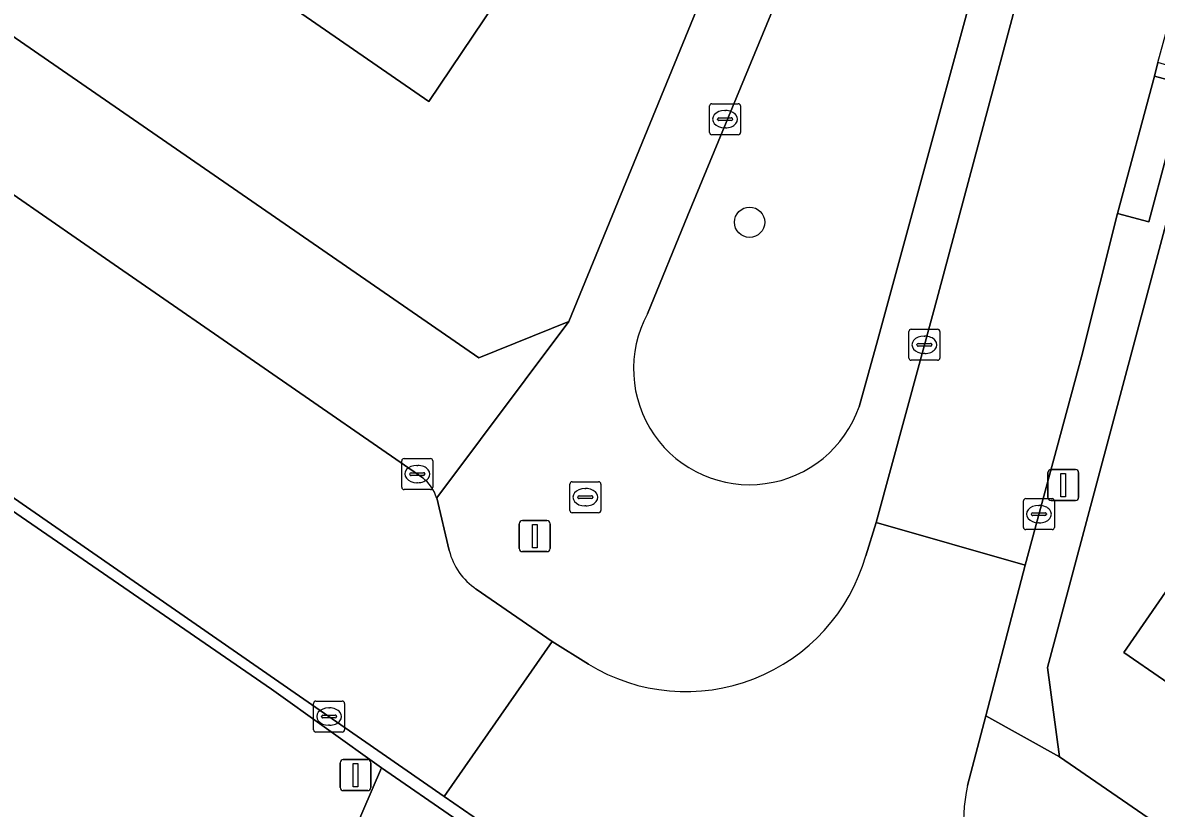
# Model space of a CAD drawing. Extents: x 162803 to 163818, y 381639 to 382475.
# Drawn here: x 163298.83 to 163335.38, y 381876.76 to 381902.11 of the extents above; entities that cross this region are included whole.
import ezdxf

# ---------------------------------------------------------------- set-up
doc = ezdxf.new("R2010")
doc.units = 0
for name, color, linetype in [('IMGEO_Boom', 7, 'Continuous'), ('IMGEO_Brandkraan', 7, 'Continuous'), ('IMGEO_Erf', 7, 'Continuous'), ('IMGEO_Groenvoorziening', 7, 'Continuous'), ('IMGEO_Kolk', 7, 'Continuous'), ('IMGEO_Lichtmast', 7, 'Continuous'), ('IMGEO_Pand', 7, 'Continuous'), ('IMGEO_Rijbaan_lokaal_gesloten', 7, 'Continuous'), ('IMGEO_Rijbaan_lokaal_open', 7, 'Continuous'), ('IMGEO_Verkeersbordpaal', 7, 'Continuous'), ('IMGEO_Voetpad_gesloten', 7, 'Continuous'), ('IMGEO_Voetpad_open', 7, 'Continuous')]:
    doc.layers.add(name, color=color, linetype=linetype)

msp = doc.modelspace()

# ---------------------------------------------------------------- linework, layer by layer
at = {"layer": 'IMGEO_Boom'}
msp.add_circle((163322.268, 381895.666), 0.489, dxfattribs=at)
at = {"layer": 'IMGEO_Brandkraan'}
for p, q in [((163316.473, 381886.368), (163316.473, 381887.22)), ((163316.548, 381887.294), (163317.4, 381887.294)), ((163316.961, 381887.074), (163316.986, 381887.074)), ((163317.474, 381887.22), (163317.474, 381886.368)), ((163316.732, 381886.788), (163316.732, 381886.8)), ((163317.17, 381886.751), (163316.772, 381886.751)), ((163316.775, 381886.837), (163317.173, 381886.837)), ((163317.216, 381886.8), (163317.216, 381886.788)), ((163317.4, 381886.294), (163316.548, 381886.294)), ((163316.984, 381886.514), (163316.959, 381886.514))]:
    msp.add_line(p, q, dxfattribs=at)
for points in [[(163316.473, 381886.368), (163316.473, 381887.22)], [(163316.548, 381887.294), (163317.4, 381887.294)], [(163317.474, 381887.22), (163317.474, 381886.368)], [(163317.4, 381886.294), (163316.548, 381886.294)]]:
    msp.add_lwpolyline(points, dxfattribs=at)
for centre, radius, start, end in [((163316.55, 381887.218), 0.0765, 91.552, 178.448), ((163316.55, 381887.218), 0.0765, 91.552, 178.448), ((163317.398, 381887.218), 0.0765, 1.552, 88.448), ((163317.398, 381887.218), 0.0765, 1.552, 88.448), ((163316.772, 381886.797), 0.0403, 85.8775, 175.7526), ((163316.769, 381886.787), 0.0366, 178.938, 274.7102), ((163317.173, 381886.794), 0.043, 264.8664, 352.4533), ((163317.177, 381886.799), 0.0386, 1.7309, 96.639), ((163316.55, 381886.37), 0.0765, 181.552, 268.448), ((163316.55, 381886.37), 0.0765, 181.552, 268.448), ((163317.398, 381886.37), 0.0765, 271.552, 358.448), ((163317.398, 381886.37), 0.0765, 271.552, 358.448)]:
    msp.add_arc(centre, radius, start, end, dxfattribs=at)
for centre, major_axis, ratio, start_param, end_param in [((163316.96, 381886.794), (-0.387, 0.002), 0.722429, 4.712389, 7.853982), ((163316.985, 381886.794), (-0.39, 0.002), 0.717154, 1.570796, 4.712389)]:
    msp.add_ellipse(centre, major_axis=major_axis, ratio=ratio, start_param=start_param, end_param=end_param, dxfattribs=at)
at = {"layer": 'IMGEO_Erf'}
for points in [[(163306.42, 381922.605), (163302.91, 381925.033), (163304.283, 381927.018), (163296.762, 381932.249), (163296.673, 381932.282), (163291.676, 381934.146), (163284.175, 381936.467), (163283.558, 381934.136), (163279.55, 381935.197), (163275.54, 381936.258), (163276.157, 381938.589), (163265.939, 381941.198), (163262.719, 381928.933), (163262.737, 381927.272), (163262.993, 381926.715), (163263.886, 381925.565), (163279.163, 381915.031), (163284.116, 381911.615), (163313.54, 381891.287), (163316.437, 381892.468), (163324.747, 381912.749), (163311.302, 381922.163), (163309.929, 381920.178)], [(163311.057, 381914.819), (163313.615, 381918.52), (163318.955, 381914.83), (163321.613, 381912.993), (163319.046, 381909.279), (163318.645, 381909.556), (163311.926, 381899.566), (163306.613, 381903.239), (163309.457, 381907.353), (163311.314, 381910.04), (163313.092, 381908.811), (163315.245, 381911.924)], [(163355.208, 381890.754), (163353.733, 381888.558), (163348.342, 381891.147), (163347.932, 381890.252), (163339.179, 381894.263), (163340.753, 381897.698), (163336.733, 381899.497), (163331.869, 381881.301), (163332.261, 381878.421), (163347.412, 381867.982), (163352.273, 381864.631), (163367.375, 381854.204), (163370.544, 381852.016), (163373.793, 381852.764), (163382.117, 381871.898), (163378.861, 381874.472), (163377.415, 381872.499), (163374.07, 381874.952), (163370.723, 381877.405), (163372.169, 381879.378)]]:
    msp.add_lwpolyline(points, close=True, dxfattribs=at)
msp.add_lwpolyline([(163344.45, 381874.815), (163339.455, 381878.257), (163334.335, 381881.785), (163338.961, 381888.5), (163340.075, 381890.117), (163345.195, 381886.59), (163345.537, 381887.087), (163348.106, 381885.317), (163346.743, 381883.137), (163349.076, 381881.53), (163353.815, 381878.265), (163358.268, 381884.728), (163361.07, 381882.798), (163363.841, 381880.888), (163359.355, 381874.377)], dxfattribs=at)
at = {"layer": 'IMGEO_Groenvoorziening'}
for points in [[(163330.776, 381907.94), (163325.963, 381909.657), (163320.28, 381895.893), (163318.976, 381892.714)], [(163325.799, 381889.715), (163326.399, 381891.882), (163330.776, 381907.94)], [(163305.876, 381866.829), (163308.631, 381873.943), (163310.399, 381878.067), (163306.85, 381880.597), (163294.84, 381888.868), (163276.348, 381901.602), (163269.21, 381890.392), (163304.295, 381866.201)]]:
    msp.add_lwpolyline(points, dxfattribs=at)
msp.add_arc((163322.265, 381890.936), 3.739, 151.6058, 340.9392, dxfattribs=at)
at = {"layer": 'IMGEO_Kolk'}
for p, q in [((163321.052, 381899.492), (163321.904, 381899.492)), ((163320.977, 381898.566), (163320.977, 381899.418)), ((163321.465, 381899.272), (163321.49, 381899.272)), ((163321.978, 381899.418), (163321.978, 381898.566)), ((163321.236, 381898.986), (163321.236, 381898.998)), ((163321.674, 381898.949), (163321.276, 381898.949)), ((163321.279, 381899.035), (163321.677, 381899.035)), ((163321.488, 381898.712), (163321.463, 381898.712)), ((163321.72, 381898.998), (163321.72, 381898.986)), ((163321.904, 381898.492), (163321.052, 381898.492)), ((163327.404, 381891.286), (163327.404, 381892.138)), ((163327.479, 381892.212), (163328.331, 381892.212)), ((163328.405, 381892.138), (163328.405, 381891.286)), ((163327.892, 381891.992), (163327.917, 381891.992)), ((163327.663, 381891.706), (163327.663, 381891.718)), ((163328.101, 381891.669), (163327.703, 381891.669)), ((163327.706, 381891.755), (163328.104, 381891.755)), ((163327.915, 381891.432), (163327.89, 381891.432)), ((163328.147, 381891.718), (163328.147, 381891.706)), ((163328.331, 381891.212), (163327.479, 381891.212)), ((163311.054, 381887.116), (163311.054, 381887.968)), ((163311.129, 381888.042), (163311.981, 381888.042)), ((163311.542, 381887.822), (163311.567, 381887.822)), ((163312.055, 381887.968), (163312.055, 381887.116)), ((163311.313, 381887.536), (163311.313, 381887.548)), ((163311.751, 381887.499), (163311.353, 381887.499)), ((163311.356, 381887.585), (163311.754, 381887.585)), ((163311.797, 381887.548), (163311.797, 381887.536)), ((163311.981, 381887.042), (163311.129, 381887.042)), ((163311.565, 381887.262), (163311.54, 381887.262)), ((163331.096, 381885.822), (163331.096, 381886.674)), ((163331.171, 381886.748), (163332.023, 381886.748)), ((163332.097, 381886.674), (163332.097, 381885.822)), ((163331.398, 381886.291), (163331.796, 381886.291)), ((163331.584, 381886.528), (163331.609, 381886.528)), ((163331.355, 381886.242), (163331.355, 381886.254)), ((163331.793, 381886.205), (163331.395, 381886.205)), ((163331.607, 381885.968), (163331.582, 381885.968)), ((163331.839, 381886.254), (163331.839, 381886.242)), ((163332.023, 381885.748), (163331.171, 381885.748)), ((163308.21, 381879.291), (163308.21, 381880.143)), ((163308.285, 381880.217), (163309.137, 381880.217)), ((163309.211, 381880.143), (163309.211, 381879.291)), ((163308.469, 381879.711), (163308.469, 381879.723)), ((163308.512, 381879.76), (163308.91, 381879.76)), ((163308.698, 381879.997), (163308.723, 381879.997)), ((163308.953, 381879.723), (163308.953, 381879.711)), ((163308.907, 381879.674), (163308.509, 381879.674)), ((163308.721, 381879.437), (163308.696, 381879.437)), ((163309.137, 381879.217), (163308.285, 381879.217))]:
    msp.add_line(p, q, dxfattribs=at)
for points in [[(163321.052, 381899.492), (163321.904, 381899.492)], [(163320.977, 381898.566), (163320.977, 381899.418)], [(163321.978, 381899.418), (163321.978, 381898.566)], [(163321.904, 381898.492), (163321.052, 381898.492)], [(163327.404, 381891.286), (163327.404, 381892.138)], [(163327.479, 381892.212), (163328.331, 381892.212)], [(163328.405, 381892.138), (163328.405, 381891.286)], [(163328.331, 381891.212), (163327.479, 381891.212)], [(163311.054, 381887.116), (163311.054, 381887.968)], [(163311.129, 381888.042), (163311.981, 381888.042)], [(163312.055, 381887.968), (163312.055, 381887.116)], [(163311.981, 381887.042), (163311.129, 381887.042)], [(163331.096, 381885.822), (163331.096, 381886.674)], [(163331.171, 381886.748), (163332.023, 381886.748)], [(163332.097, 381886.674), (163332.097, 381885.822)], [(163332.023, 381885.748), (163331.171, 381885.748)], [(163308.21, 381879.291), (163308.21, 381880.143)], [(163308.285, 381880.217), (163309.137, 381880.217)], [(163309.211, 381880.143), (163309.211, 381879.291)], [(163309.137, 381879.217), (163308.285, 381879.217)]]:
    msp.add_lwpolyline(points, dxfattribs=at)
for centre, radius, start, end in [((163321.054, 381899.416), 0.0765, 91.552, 178.448), ((163321.054, 381899.416), 0.0765, 91.552, 178.448), ((163321.902, 381899.416), 0.0765, 1.552, 88.448), ((163321.902, 381899.416), 0.0765, 1.552, 88.448), ((163321.276, 381898.995), 0.0403, 85.8775, 175.7526), ((163321.273, 381898.985), 0.0366, 178.938, 274.7102), ((163321.677, 381898.992), 0.043, 264.8664, 352.4533), ((163321.681, 381898.997), 0.0386, 1.7309, 96.639), ((163321.054, 381898.568), 0.0765, 181.552, 268.448), ((163321.054, 381898.568), 0.0765, 181.552, 268.448), ((163321.902, 381898.568), 0.0765, 271.552, 358.448), ((163321.902, 381898.568), 0.0765, 271.552, 358.448), ((163327.481, 381892.136), 0.0765, 91.552, 178.448), ((163327.481, 381892.136), 0.0765, 91.552, 178.448), ((163328.329, 381892.136), 0.0765, 1.552, 88.448), ((163328.329, 381892.136), 0.0765, 1.552, 88.448), ((163327.703, 381891.715), 0.0403, 85.8775, 175.7526), ((163327.7, 381891.705), 0.0366, 178.938, 274.7102), ((163328.104, 381891.712), 0.043, 264.8664, 352.4533), ((163328.108, 381891.717), 0.0386, 1.7309, 96.639), ((163327.481, 381891.288), 0.0765, 181.552, 268.448), ((163327.481, 381891.288), 0.0765, 181.552, 268.448), ((163328.329, 381891.288), 0.0765, 271.552, 358.448), ((163328.329, 381891.288), 0.0765, 271.552, 358.448), ((163311.131, 381887.966), 0.0765, 91.552, 178.448), ((163311.131, 381887.966), 0.0765, 91.552, 178.448), ((163311.979, 381887.966), 0.0765, 1.552, 88.448), ((163311.979, 381887.966), 0.0765, 1.552, 88.448), ((163311.353, 381887.545), 0.0403, 85.8775, 175.7526), ((163311.35, 381887.535), 0.0366, 178.938, 274.7102), ((163311.754, 381887.542), 0.043, 264.8664, 352.4533), ((163311.758, 381887.547), 0.0386, 1.7309, 96.639), ((163311.131, 381887.118), 0.0765, 181.552, 268.448), ((163311.131, 381887.118), 0.0765, 181.552, 268.448), ((163311.979, 381887.118), 0.0765, 271.552, 358.448), ((163311.979, 381887.118), 0.0765, 271.552, 358.448), ((163331.173, 381886.672), 0.0765, 91.552, 178.448), ((163331.173, 381886.672), 0.0765, 91.552, 178.448), ((163332.021, 381886.672), 0.0765, 1.552, 88.448), ((163332.021, 381886.672), 0.0765, 1.552, 88.448), ((163331.395, 381886.251), 0.0403, 85.8775, 175.7526), ((163331.8, 381886.253), 0.0386, 1.7309, 96.639), ((163331.392, 381886.241), 0.0366, 178.938, 274.7102), ((163331.796, 381886.248), 0.043, 264.8664, 352.4533), ((163331.173, 381885.824), 0.0765, 181.552, 268.448), ((163331.173, 381885.824), 0.0765, 181.552, 268.448), ((163332.021, 381885.824), 0.0765, 271.552, 358.448), ((163332.021, 381885.824), 0.0765, 271.552, 358.448), ((163308.287, 381880.141), 0.0765, 91.552, 178.448), ((163308.287, 381880.141), 0.0765, 91.552, 178.448), ((163309.135, 381880.141), 0.0765, 1.552, 88.448), ((163309.135, 381880.141), 0.0765, 1.552, 88.448), ((163308.509, 381879.72), 0.0403, 85.8775, 175.7526), ((163308.506, 381879.71), 0.0366, 178.938, 274.7102), ((163308.91, 381879.717), 0.043, 264.8664, 352.4533), ((163308.914, 381879.722), 0.0386, 1.7309, 96.639), ((163308.287, 381879.293), 0.0765, 181.552, 268.448), ((163308.287, 381879.293), 0.0765, 181.552, 268.448), ((163309.135, 381879.293), 0.0765, 271.552, 358.448), ((163309.135, 381879.293), 0.0765, 271.552, 358.448)]:
    msp.add_arc(centre, radius, start, end, dxfattribs=at)
for centre, major_axis, ratio, start_param, end_param in [((163321.464, 381898.992), (-0.387, 0.002), 0.722429, 4.712389, 7.853982), ((163321.489, 381898.992), (-0.39, 0.002), 0.717154, 1.570796, 4.712389), ((163327.891, 381891.712), (-0.387, 0.002), 0.722429, 4.712389, 7.853982), ((163327.916, 381891.712), (-0.39, 0.002), 0.717154, 1.570796, 4.712389), ((163311.541, 381887.542), (-0.387, 0.002), 0.722429, 4.712389, 7.853982), ((163311.566, 381887.542), (-0.39, 0.002), 0.717154, 1.570796, 4.712389), ((163331.583, 381886.248), (-0.387, 0.002), 0.722429, 4.712389, 7.853982), ((163331.608, 381886.248), (-0.39, 0.002), 0.717154, 1.570796, 4.712389), ((163308.697, 381879.717), (-0.387, 0.002), 0.722429, 4.712389, 7.853982), ((163308.722, 381879.717), (-0.39, 0.002), 0.717154, 1.570796, 4.712389)]:
    msp.add_ellipse(centre, major_axis=major_axis, ratio=ratio, start_param=start_param, end_param=end_param, dxfattribs=at)
at = {"layer": 'IMGEO_Lichtmast'}
for p, q in [((163331.887, 381886.787), (163331.887, 381887.587)), ((163331.887, 381887.587), (163331.887, 381886.787)), ((163331.987, 381887.687), (163332.777, 381887.687)), ((163332.777, 381887.687), (163331.987, 381887.687)), ((163332.877, 381887.587), (163332.877, 381886.787)), ((163332.877, 381886.787), (163332.877, 381887.587)), ((163332.777, 381886.687), (163331.987, 381886.687)), ((163331.987, 381886.687), (163332.777, 381886.687)), ((163314.844, 381885.14), (163314.844, 381885.94)), ((163314.844, 381885.94), (163314.844, 381885.14)), ((163314.944, 381886.04), (163315.734, 381886.04)), ((163315.734, 381886.04), (163314.944, 381886.04)), ((163315.834, 381885.94), (163315.834, 381885.14)), ((163315.834, 381885.14), (163315.834, 381885.94)), ((163315.734, 381885.04), (163314.944, 381885.04)), ((163314.944, 381885.04), (163315.734, 381885.04))]:
    msp.add_line(p, q, dxfattribs=at)
for points in [[(163332.307, 381887.562), (163332.457, 381887.562), (163332.457, 381886.812), (163332.307, 381886.812), (163332.307, 381887.562)], [(163315.264, 381885.915), (163315.414, 381885.915), (163315.414, 381885.165), (163315.264, 381885.165), (163315.264, 381885.915)]]:
    msp.add_lwpolyline(points, dxfattribs=at)
for centre, start, end in [((163331.987, 381887.587), 90, 180), ((163331.987, 381887.587), 90, 180), ((163332.777, 381887.587), 0, 90), ((163332.777, 381887.587), 360, 90), ((163331.987, 381886.787), 180, 270), ((163331.987, 381886.787), 180, 270), ((163332.777, 381886.787), 270, 0), ((163332.777, 381886.787), 270, 0), ((163314.944, 381885.94), 90, 180), ((163314.944, 381885.94), 90, 180), ((163315.734, 381885.94), 0, 90), ((163315.734, 381885.94), 360, 90), ((163314.944, 381885.14), 180, 270), ((163314.944, 381885.14), 180, 270), ((163315.734, 381885.14), 270, 0), ((163315.734, 381885.14), 270, 0)]:
    msp.add_arc(centre, 0.1, start, end, dxfattribs=at)
at = {"layer": 'IMGEO_Pand'}
for points in [[(163318.645, 381909.556), (163319.046, 381909.279), (163321.613, 381912.993), (163318.955, 381914.83), (163313.615, 381918.52), (163311.057, 381914.819), (163315.245, 381911.924), (163313.092, 381908.811), (163311.314, 381910.04), (163309.457, 381907.353), (163306.613, 381903.239), (163311.926, 381899.566)], [(163344.08, 381884.972), (163345.195, 381886.59), (163340.075, 381890.117), (163338.961, 381888.5), (163334.335, 381881.785), (163339.455, 381878.257)]]:
    msp.add_lwpolyline(points, close=True, dxfattribs=at)
at = {"layer": 'IMGEO_Rijbaan_lokaal_gesloten'}
for points in [[(163301.786, 381894.301), (163298.526, 381896.557)], [(163311.737, 381887.416), (163301.786, 381894.301)], [(163295.088, 381889.16), (163312.423, 381877.143)], [(163312.585, 381885.073), (163312.179, 381886.77)], [(163315.902, 381882.141), (163313.455, 381883.83)], [(163312.423, 381877.143), (163315.902, 381882.141)]]:
    msp.add_lwpolyline(points, dxfattribs=at)
for centre, radius, start, end in [((163310.87, 381886.348), 1.375, 17.8478, 50.9129), ((163314.615, 381885.568), 2.089, 193.6988, 236.279)]:
    msp.add_arc(centre, radius, start, end, dxfattribs=at)
at = {"layer": 'IMGEO_Rijbaan_lokaal_open'}
msp.add_lwpolyline([(163260.108, 381913.315), (163243.291, 381924.954), (163234.179, 381931.215), (163185.654, 381964.704), (163185.319, 381964.222), (163202.279, 381952.665), (163242.218, 381925.095), (163254.385, 381916.696), (163256.97, 381914.946), (163276.348, 381901.602), (163294.84, 381888.868), (163306.85, 381880.597), (163310.399, 381878.067), (163312.858, 381876.368), (163356.676, 381846.092), (163356.953, 381846.517), (163345.097, 381854.658), (163328.942, 381865.735), (163312.423, 381877.143), (163295.088, 381889.16), (163266.914, 381908.622)], close=True, dxfattribs=at)
for points in [[(163346.974, 381957.941), (163345.777, 381955.212), (163343.979, 381951.2), (163342.879, 381947.698), (163342.269, 381945.397), (163341.305, 381941.763), (163328.227, 381892.894), (163326.344, 381885.984), (163331.151, 381884.601), (163332.971, 381891.319), (163334.132, 381895.953), (163335.318, 381900.38), (163335.427, 381900.82), (163336.429, 381904.454), (163347.786, 381946.853)], [(163329.883, 381879.737), (163331.151, 381884.601), (163326.344, 381885.984), (163326.012, 381884.905)], [(163317.069, 381881.407), (163315.902, 381882.141), (163312.423, 381877.143), (163328.942, 381865.735), (163332.437, 381870.708), (163331.772, 381871.25)], [(163329.298, 381877.491), (163329.883, 381879.737)]]:
    msp.add_lwpolyline(points, dxfattribs=at)
for centre, radius, start, end in [((163320.212, 381886.552), 6.029, 238.5796, 344.1457), ((163335.173, 381876.209), 6.013, 167.6908, 235.557)]:
    msp.add_arc(centre, radius, start, end, dxfattribs=at)
at = {"layer": 'IMGEO_Verkeersbordpaal'}
for p, q in [((163309.166, 381878.328), (163309.956, 381878.328)), ((163309.956, 381878.328), (163309.166, 381878.328)), ((163309.066, 381877.428), (163309.066, 381878.228)), ((163309.066, 381878.228), (163309.066, 381877.428)), ((163310.056, 381878.228), (163310.056, 381877.428)), ((163310.056, 381877.428), (163310.056, 381878.228)), ((163309.956, 381877.328), (163309.166, 381877.328)), ((163309.166, 381877.328), (163309.956, 381877.328))]:
    msp.add_line(p, q, dxfattribs=at)
msp.add_lwpolyline([(163309.486, 381878.203), (163309.636, 381878.203), (163309.636, 381877.453), (163309.486, 381877.453), (163309.486, 381878.203)], dxfattribs=at)
for centre, start, end in [((163309.166, 381878.228), 90, 180), ((163309.166, 381878.228), 90, 180), ((163309.956, 381878.228), 0, 90), ((163309.956, 381878.228), 360, 90), ((163309.166, 381877.428), 180, 270), ((163309.166, 381877.428), 180, 270), ((163309.956, 381877.428), 270, 0), ((163309.956, 381877.428), 270, 0)]:
    msp.add_arc(centre, 0.1, start, end, dxfattribs=at)
at = {"layer": 'IMGEO_Voetpad_gesloten'}
msp.add_lwpolyline([(163342.853, 381839.72), (163307.889, 381863.692), (163312.858, 381876.368), (163310.399, 381878.067), (163308.631, 381873.943), (163305.876, 381866.829)], dxfattribs=at)
at = {"layer": 'IMGEO_Voetpad_open'}
for points in [[(163347.42, 381960.503), (163345.145, 381961.444), (163340.821, 381951.498), (163340.262, 381950.209), (163338.117, 381942.001), (163337.762, 381940.645), (163335.518, 381932.057), (163332.221, 381930.991), (163325.4, 381914.344), (163324.747, 381912.749), (163316.437, 381892.468), (163312.179, 381886.77), (163312.585, 381885.073)], [(163351.653, 381956.334), (163350.24, 381952.934), (163347.786, 381946.853), (163336.429, 381904.454), (163336.85, 381904.347), (163335.864, 381900.697), (163335.427, 381900.82), (163335.318, 381900.38), (163336.323, 381900.111), (163335.137, 381895.684), (163334.132, 381895.953), (163332.971, 381891.319), (163331.151, 381884.601), (163329.883, 381879.737), (163332.261, 381878.421), (163331.869, 381881.301), (163336.733, 381899.497), (163337.135, 381901.001), (163349.232, 381946.25)], [(163326.012, 381884.905), (163326.344, 381885.984), (163328.227, 381892.894), (163341.305, 381941.763)], [(163284.116, 381911.615), (163280.586, 381908.97), (163298.526, 381896.557), (163301.786, 381894.301), (163311.737, 381887.416)], [(163312.179, 381886.77), (163316.437, 381892.468), (163313.54, 381891.287), (163284.116, 381911.615)], [(163318.976, 381892.714), (163320.28, 381895.893), (163325.963, 381909.657), (163330.776, 381907.94)], [(163330.776, 381907.94), (163326.399, 381891.882), (163325.799, 381889.715)], [(163313.455, 381883.83), (163315.902, 381882.141), (163317.069, 381881.407)], [(163332.261, 381878.421), (163329.883, 381879.737), (163329.298, 381877.491)], [(163337.619, 381869.563), (163345.851, 381863.893), (163346.837, 381865.299), (163347.412, 381867.982), (163332.261, 381878.421)]]:
    msp.add_lwpolyline(points, dxfattribs=at)
msp.add_lwpolyline([(163334.132, 381895.953), (163335.137, 381895.684), (163336.323, 381900.111), (163335.318, 381900.38)], close=True, dxfattribs=at)
for centre, radius, start, end in [((163322.265, 381890.936), 3.739, 151.6058, 340.9392), ((163310.87, 381886.348), 1.375, 17.8478, 50.9129), ((163314.615, 381885.568), 2.089, 193.6988, 236.279), ((163320.212, 381886.552), 6.029, 238.5796, 344.1457), ((163335.173, 381876.209), 6.013, 167.6908, 235.557)]:
    msp.add_arc(centre, radius, start, end, dxfattribs=at)

doc.saveas('drawing.dxf')
